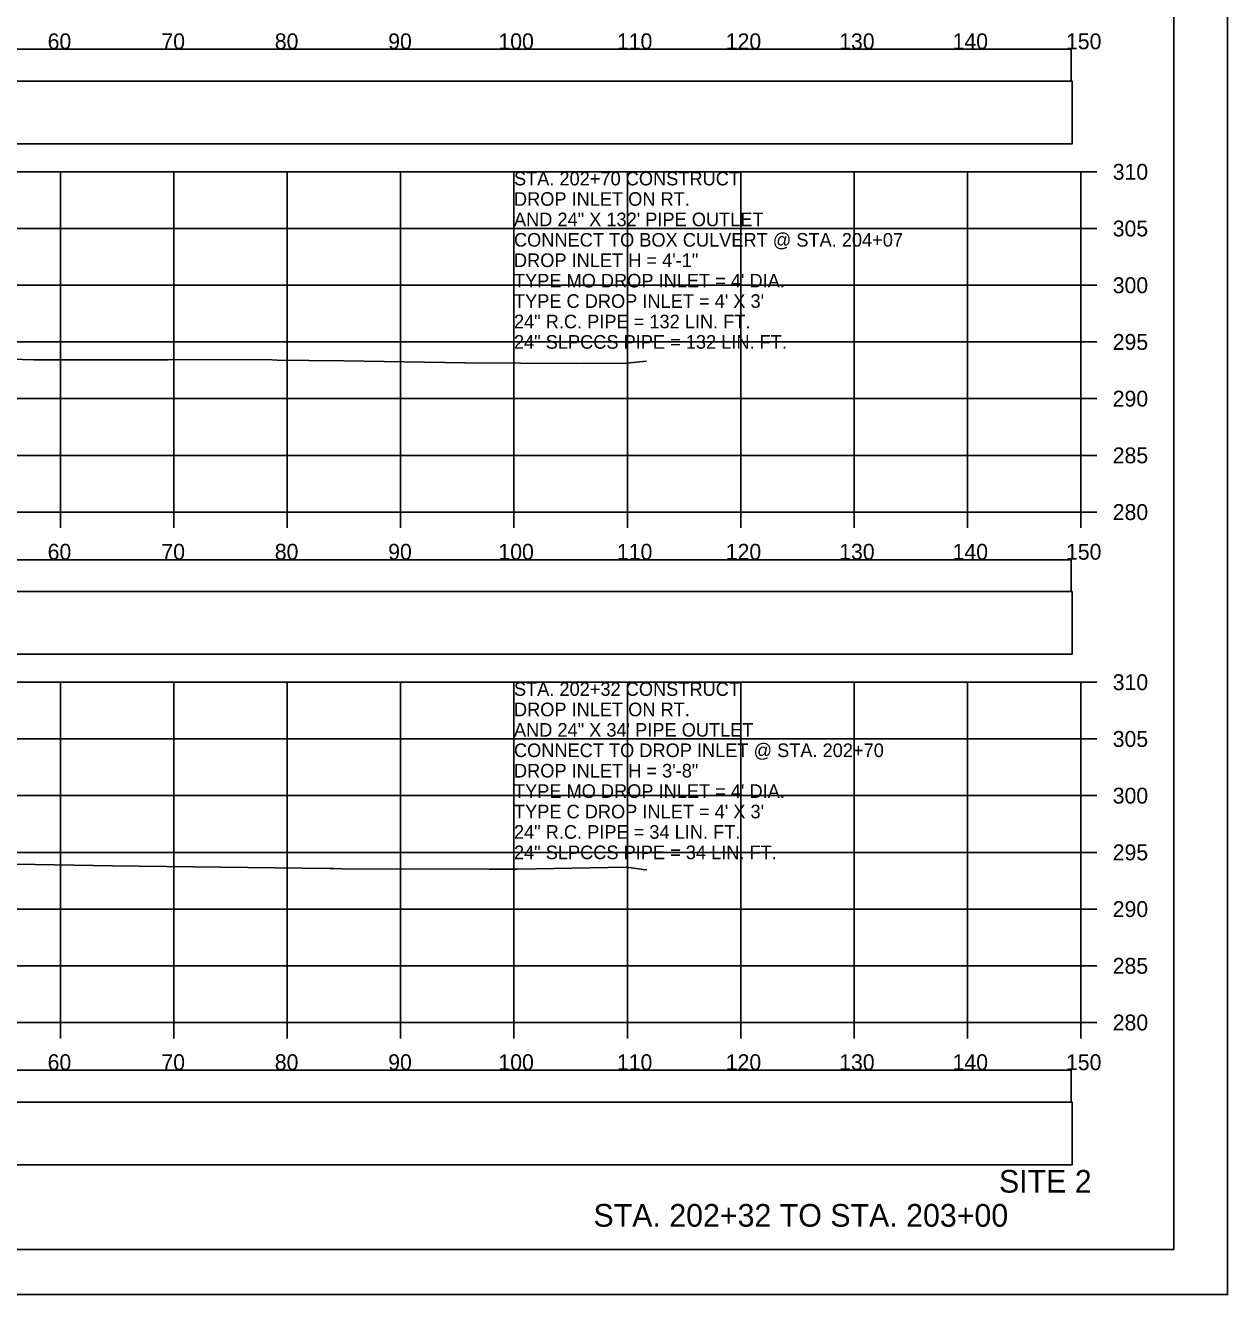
# Model space of a CAD drawing. Extents: x 1368122 to 1710785, y 373130 to 557566.
# Drawn here: x 1370079.2 to 1370185.2, y 373557 to 373668.9 of the extents above; entities that cross this region are included whole.
import ezdxf

# ---------------------------------------------------------------- set-up
doc = ezdxf.new("R2010")
doc.units = 0
for name, color, linetype in [('R_Axis', 7, 'Continuous'), ('R_Axis Annot', 7, 'Continuous'), ('R_Border', 7, 'Continuous'), ('R_Draft', 7, 'Continuous'), ('R_Exist Surface', 7, 'Continuous'), ('R_Grid', 7, 'Continuous'), ('R_No Plot', 7, 'Continuous'), ('R_Water Annot', 7, 'Continuous')]:
    doc.layers.add(name, color=color, linetype=linetype)

msp = doc.modelspace()

# ---------------------------------------------------------------- linework, layer by layer
for points in [[(1369873.09, 373663.98), (1370171.39, 373663.98), (1370171.39, 373666.79), (1369873.09, 373666.79)], [(1369873.03, 373658.45), (1370171.45, 373658.45), (1370171.45, 373663.98), (1369873.03, 373663.98)], [(1369873.09, 373618.98), (1370171.39, 373618.98), (1370171.39, 373621.79), (1369873.09, 373621.79)], [(1369873.03, 373613.45), (1370171.45, 373613.45), (1370171.45, 373618.98), (1369873.03, 373618.98)], [(1369873.09, 373573.98), (1370171.39, 373573.98), (1370171.39, 373576.79), (1369873.09, 373576.79)], [(1369873.03, 373568.45), (1370171.45, 373568.45), (1370171.45, 373573.98), (1369873.03, 373573.98)]]:
    msp.add_lwpolyline(points, close=True)
at = {"layer": 'R_Axis'}
for p, q in [((1370172.24, 373625.99), (1370172.24, 373655.99)), ((1370173.64, 373655.99), (1370172.24, 373655.99)), ((1370173.64, 373650.99), (1370172.24, 373650.99)), ((1370173.64, 373645.99), (1370172.24, 373645.99)), ((1370173.64, 373640.99), (1370172.24, 373640.99)), ((1370173.64, 373635.99), (1370172.24, 373635.99)), ((1370173.64, 373630.99), (1370172.24, 373630.99)), ((1369872.24, 373625.99), (1370172.24, 373625.99)), ((1370082.24, 373624.59), (1370082.24, 373625.99)), ((1370092.24, 373624.59), (1370092.24, 373625.99)), ((1370102.24, 373624.59), (1370102.24, 373625.99)), ((1370112.24, 373624.59), (1370112.24, 373625.99)), ((1370122.24, 373624.59), (1370122.24, 373625.99)), ((1370132.24, 373624.59), (1370132.24, 373625.99)), ((1370142.24, 373624.59), (1370142.24, 373625.99)), ((1370152.24, 373624.59), (1370152.24, 373625.99)), ((1370162.24, 373624.59), (1370162.24, 373625.99)), ((1370172.24, 373624.59), (1370172.24, 373625.99)), ((1370173.64, 373625.99), (1370172.24, 373625.99)), ((1370172.24, 373580.99), (1370172.24, 373610.99)), ((1370173.64, 373610.99), (1370172.24, 373610.99)), ((1370173.64, 373605.99), (1370172.24, 373605.99)), ((1370173.64, 373600.99), (1370172.24, 373600.99)), ((1370173.64, 373595.99), (1370172.24, 373595.99)), ((1370173.64, 373590.99), (1370172.24, 373590.99)), ((1370173.64, 373585.99), (1370172.24, 373585.99)), ((1369872.24, 373580.99), (1370172.24, 373580.99)), ((1370082.24, 373579.59), (1370082.24, 373580.99)), ((1370092.24, 373579.59), (1370092.24, 373580.99)), ((1370102.24, 373579.59), (1370102.24, 373580.99)), ((1370112.24, 373579.59), (1370112.24, 373580.99)), ((1370122.24, 373579.59), (1370122.24, 373580.99)), ((1370132.24, 373579.59), (1370132.24, 373580.99)), ((1370142.24, 373579.59), (1370142.24, 373580.99)), ((1370152.24, 373579.59), (1370152.24, 373580.99)), ((1370162.24, 373579.59), (1370162.24, 373580.99)), ((1370172.24, 373579.59), (1370172.24, 373580.99)), ((1370173.64, 373580.99), (1370172.24, 373580.99))]:
    msp.add_line(p, q, dxfattribs=at)
at = {"layer": 'R_Border'}
for q in [(1370180.42, 373766.45), (1369864.24, 373560.99)]:
    msp.add_line((1370180.42, 373560.99), q, dxfattribs=at)
at = {"layer": 'R_Exist Surface'}
for points in [[(1370061.5, 373639.93), (1370079.9, 373639.4), (1370091.74, 373639.42), (1370100.49, 373639.45), (1370101.35, 373639.39), (1370104.14, 373639.36), (1370107.25, 373639.32), (1370117.91, 373639.16), (1370127.77, 373639.08), (1370132.16, 373639.13), (1370133.92, 373639.3)], [(1370078.3, 373594.95), (1370086.83, 373594.8), (1370089.18, 373594.76), (1370105.97, 373594.56), (1370106.37, 373594.56), (1370107.13, 373594.55), (1370120.06, 373594.51), (1370122.55, 373594.52), (1370132.15, 373594.7), (1370133.46, 373594.5), (1370133.72, 373594.46), (1370133.97, 373594.48)]]:
    msp.add_lwpolyline(points, dxfattribs=at)
at = {"layer": 'R_Grid'}
for p, q in [((1369872.24, 373655.99), (1370172.24, 373655.99)), ((1370082.24, 373625.99), (1370082.24, 373655.99)), ((1370092.24, 373625.99), (1370092.24, 373655.99)), ((1370102.24, 373625.99), (1370102.24, 373655.99)), ((1370112.24, 373625.99), (1370112.24, 373655.99)), ((1370122.24, 373625.99), (1370122.24, 373655.99)), ((1370132.24, 373625.99), (1370132.24, 373655.99)), ((1370142.24, 373625.99), (1370142.24, 373655.99)), ((1370152.24, 373625.99), (1370152.24, 373655.99)), ((1370162.24, 373625.99), (1370162.24, 373655.99)), ((1370172.24, 373625.99), (1370172.24, 373655.99)), ((1369872.24, 373650.99), (1370172.24, 373650.99)), ((1369872.24, 373645.99), (1370172.24, 373645.99)), ((1369872.24, 373640.99), (1370172.24, 373640.99)), ((1369872.24, 373635.99), (1370172.24, 373635.99)), ((1369872.24, 373630.99), (1370172.24, 373630.99)), ((1369872.24, 373625.99), (1370172.24, 373625.99)), ((1369872.24, 373610.99), (1370172.24, 373610.99)), ((1370082.24, 373580.99), (1370082.24, 373610.99)), ((1370092.24, 373580.99), (1370092.24, 373610.99)), ((1370102.24, 373580.99), (1370102.24, 373610.99)), ((1370112.24, 373580.99), (1370112.24, 373610.99)), ((1370122.24, 373580.99), (1370122.24, 373610.99)), ((1370132.24, 373580.99), (1370132.24, 373610.99)), ((1370142.24, 373580.99), (1370142.24, 373610.99)), ((1370152.24, 373580.99), (1370152.24, 373610.99)), ((1370162.24, 373580.99), (1370162.24, 373610.99)), ((1370172.24, 373580.99), (1370172.24, 373610.99)), ((1369872.24, 373605.99), (1370172.24, 373605.99)), ((1369872.24, 373600.99), (1370172.24, 373600.99)), ((1369872.24, 373595.99), (1370172.24, 373595.99)), ((1369872.24, 373590.99), (1370172.24, 373590.99)), ((1369872.24, 373585.99), (1370172.24, 373585.99)), ((1369872.24, 373580.99), (1370172.24, 373580.99))]:
    msp.add_line(p, q, dxfattribs=at)
at = {"layer": 'R_No Plot'}
msp.add_line((1369851.84, 373557.01), (1370185.17, 373557.01), dxfattribs=at)
for points in [[(1369851.83, 373770.34), (1370185.17, 373770.34), (1370185.17, 373557), (1369851.83, 373557)], [(1370098.16, 373766.45), (1370117.78, 373766.45), (1370117.78, 373756.57), (1370133.89, 373756.57), (1370157.09, 373756.57), (1370157.21, 373728.41), (1370180.42, 373728.41), (1370180.42, 373560.99), (1369864.24, 373560.99), (1369864.24, 373766.45)]]:
    msp.add_lwpolyline(points, close=True, dxfattribs=at)

# ---------------------------------------------------------------- texts
at = {"layer": 'R_Axis Annot'}
for s, p in [('60', (1370081.12, 373666.79)), ('70', (1370091.15, 373666.79)), ('80', (1370101.15, 373666.79)), ('90', (1370111.15, 373666.79)), ('100', (1370120.87, 373666.79)), ('110', (1370131.32, 373666.79)), ('120', (1370140.92, 373666.79)), ('130', (1370150.92, 373666.79)), ('140', (1370160.92, 373666.79)), ('150', (1370170.92, 373666.79)), ('310', (1370175.04, 373655.29)), ('305', (1370175.04, 373650.29)), ('300', (1370175.04, 373645.29)), ('295', (1370175.04, 373640.29)), ('290', (1370175.04, 373635.29)), ('285', (1370175.04, 373630.29)), ('280', (1370175.04, 373625.29)), ('60', (1370081.12, 373621.79)), ('70', (1370091.15, 373621.79)), ('80', (1370101.15, 373621.79)), ('90', (1370111.15, 373621.79)), ('100', (1370120.87, 373621.79)), ('110', (1370131.32, 373621.79)), ('120', (1370140.92, 373621.79)), ('130', (1370150.92, 373621.79)), ('140', (1370160.92, 373621.79)), ('150', (1370170.92, 373621.79)), ('310', (1370175.04, 373610.29)), ('305', (1370175.04, 373605.29)), ('300', (1370175.04, 373600.29)), ('295', (1370175.04, 373595.29)), ('290', (1370175.04, 373590.29)), ('285', (1370175.04, 373585.29)), ('280', (1370175.04, 373580.29)), ('60', (1370081.12, 373576.79)), ('70', (1370091.15, 373576.79)), ('80', (1370101.15, 373576.79)), ('90', (1370111.15, 373576.79)), ('100', (1370120.87, 373576.79)), ('110', (1370131.32, 373576.79)), ('120', (1370140.92, 373576.79)), ('130', (1370150.92, 373576.79)), ('140', (1370160.92, 373576.79)), ('150', (1370170.92, 373576.79))]:
    msp.add_text(s, height=1.4, dxfattribs=at).set_placement(p)
at = {"layer": 'R_Draft'}
for s, p in [('SITE 2', (1370165.01, 373565.99)), ('STA. 202+32 TO STA. 203+00', (1370129.25, 373562.99))]:
    msp.add_text(s, height=2, dxfattribs=at).set_placement(p)
at = {"layer": 'R_Water Annot'}
for s, p in [('STA. 202+70 CONSTRUCT', (1370122.24, 373654.79)), ('DROP INLET ON RT.', (1370122.24, 373652.99)), ('AND 24" X 132\' PIPE OUTLET', (1370122.24, 373651.19)), ('CONNECT TO BOX CULVERT @ STA. 204+07', (1370122.24, 373649.39)), ('DROP INLET H = 4\'-1"', (1370122.24, 373647.59)), ("TYPE MO DROP INLET = 4' DIA.", (1370122.24, 373645.79)), ("TYPE C DROP INLET = 4' X 3'", (1370122.24, 373643.99)), ('24" R.C. PIPE = 132 LIN. FT.', (1370122.24, 373642.19)), ('24" SLPCCS PIPE = 132 LIN. FT.', (1370122.24, 373640.39)), ('STA. 202+32 CONSTRUCT', (1370122.24, 373609.79)), ('DROP INLET ON RT.', (1370122.24, 373607.99)), ('AND 24" X 34\' PIPE OUTLET', (1370122.24, 373606.19)), ('CONNECT TO DROP INLET @ STA. 202+70', (1370122.24, 373604.39)), ('DROP INLET H = 3\'-8"', (1370122.24, 373602.59)), ("TYPE MO DROP INLET = 4' DIA.", (1370122.24, 373600.79)), ("TYPE C DROP INLET = 4' X 3'", (1370122.24, 373598.99)), ('24" R.C. PIPE = 34 LIN. FT.', (1370122.24, 373597.19)), ('24" SLPCCS PIPE = 34 LIN. FT.', (1370122.24, 373595.39))]:
    msp.add_text(s, height=1.2, dxfattribs=at).set_placement(p)

doc.saveas('drawing.dxf')
